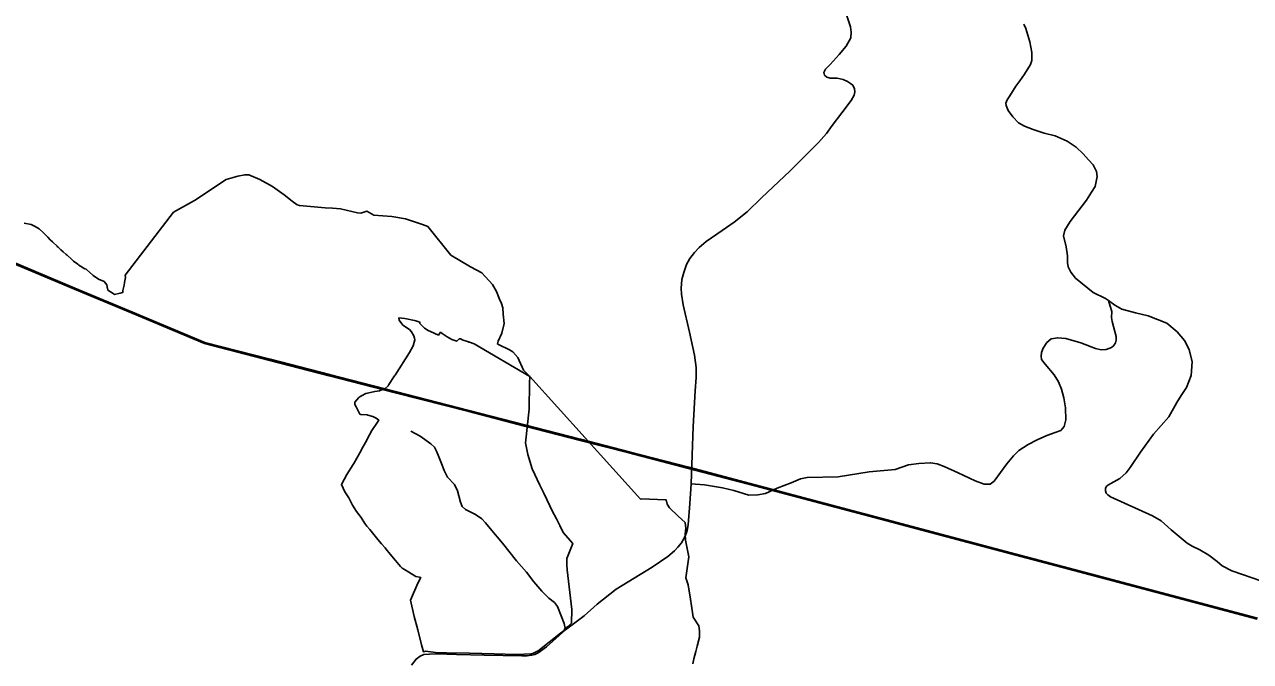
# Model space of a CAD drawing. Extents: x -789162 to -606354, y -1062736 to -945481.
# Drawn here: x -669300 to -665183, y -1001442 to -999301 of the extents above; entities that cross this region are included whole.
import ezdxf

# ---------------------------------------------------------------- set-up
doc = ezdxf.new("R2010")
doc.units = 0
for name, color, linetype in [('_SIRSI VZTAHY_ELEKTRICKE VEDENI VN 110 kV S', 7, 'Continuous'), ('_SIRSI VZTAHY_OP vodnich zdroju II stupne', 7, 'Continuous'), ('_SIRSI VZTAHY_SILNICE II TRIDY_STAV', 7, 'Continuous'), ('_SIRSI VZTAHY_SILNICE III TRIDY_STAV', 7, 'Continuous')]:
    doc.layers.add(name, color=color, linetype=linetype)

msp = doc.modelspace()

# ---------------------------------------------------------------- linework, layer by layer
at = {"layer": '_SIRSI VZTAHY_ELEKTRICKE VEDENI VN 110 kV S'}
for points in [[(-665160.4, -1001299.5), (-665354.7, -1001247.9), (-665539.8, -1001198.8), (-665776.8, -1001135.8), (-665971.3, -1001084.3), (-666203.3, -1001022.7), (-666425.5, -1000963.7), (-666666.7, -1000899.8), (-666848, -1000851.6), (-667070.1, -1000792.7), (-667270.9, -1000740.7), (-667434.2, -1000698.6), (-667621.3, -1000650.4), (-667808.2, -1000602.1), (-668055.2, -1000538.5), (-668276.9, -1000481.3), (-668476.8, -1000429.8), (-668695.5, -1000373.2), (-668938.7, -1000271.4), (-669132.3, -1000190.4), (-669363.7, -1000093.3)], [(-665160.4, -1001299.5), (-665354.7, -1001247.9), (-665539.8, -1001198.8), (-665776.8, -1001135.8), (-665971.3, -1001084.3), (-666203.3, -1001022.7), (-666425.5, -1000963.7), (-666666.7, -1000899.8), (-666848, -1000851.6), (-667070.1, -1000792.7), (-667270.9, -1000740.7), (-667434.2, -1000698.6), (-667621.3, -1000650.4), (-667808.2, -1000602.1), (-668055.2, -1000538.5), (-668276.9, -1000481.3), (-668476.8, -1000429.8), (-668695.5, -1000373.2), (-668938.7, -1000271.4), (-669132.3, -1000190.4), (-669363.7, -1000093.3)], [(-665159.4, -1001295.7), (-665353.7, -1001244.1), (-665538.7, -1001194.9), (-665775.8, -1001132), (-665970.3, -1001080.4), (-666202.2, -1001018.8), (-666424.5, -1000959.8), (-666665.6, -1000895.9), (-666847, -1000847.7), (-667069.1, -1000788.8), (-667269.9, -1000736.8), (-667433.2, -1000694.7), (-667620.3, -1000646.5), (-667807.2, -1000598.3), (-668054.2, -1000534.6), (-668275.9, -1000477.5), (-668475.8, -1000425.9), (-668694.2, -1000369.4), (-668937.2, -1000267.7), (-669130.7, -1000186.7), (-669362.2, -1000089.7)], [(-665159.4, -1001295.7), (-665353.7, -1001244.1), (-665538.7, -1001194.9), (-665775.8, -1001132), (-665970.3, -1001080.4), (-666202.2, -1001018.8), (-666424.5, -1000959.8), (-666665.6, -1000895.9), (-666847, -1000847.7), (-667069.1, -1000788.8), (-667269.9, -1000736.8), (-667433.2, -1000694.7), (-667620.3, -1000646.5), (-667807.2, -1000598.3), (-668054.2, -1000534.6), (-668275.9, -1000477.5), (-668475.8, -1000425.9), (-668694.2, -1000369.4), (-668937.2, -1000267.7), (-669130.7, -1000186.7), (-669362.2, -1000089.7)]]:
    msp.add_lwpolyline(points, dxfattribs=at)
at = {"layer": '_SIRSI VZTAHY_OP vodnich zdroju II stupne'}
msp.add_lwpolyline([(-667055.8, -1001449.3), (-667052.8, -1001433.1), (-667046, -1001408.2), (-667044.8, -1001403.5), (-667041, -1001390.4), (-667034.1, -1001360.2), (-667033.5, -1001338.1), (-667033.5, -1001338), (-667036.2, -1001321.8), (-667054.8, -1001292.9), (-667060.3, -1001254.6), (-667063.3, -1001232.5), (-667071.5, -1001184), (-667079, -1001160.2), (-667069.6, -1001090.4), (-667080.1, -1001033.8), (-667081.3, -1001014.2), (-667081.3, -1001013.9), (-667080.5, -1001003.4), (-667079.9, -1000994.1), (-667080, -1000993.8), (-667081.9, -1000974.2), (-667104.8, -1000953.4), (-667134.7, -1000925.7), (-667142, -1000912.4), (-667146, -1000897.9), (-667148.8, -1000898), (-667227.2, -1000894.6), (-667231.9, -1000895.6), (-667603.1, -1000484.4), (-667624.9, -1000463), (-667643.8, -1000420.3), (-667660.5, -1000400.8), (-667671.6, -1000393.9), (-667708.1, -1000376.2), (-667712, -1000374.3), (-667709.6, -1000365.8), (-667696.9, -1000338.6), (-667689.6, -1000306.2), (-667692.7, -1000274.9), (-667693.8, -1000253.4), (-667698.8, -1000239.1), (-667705.7, -1000224.6), (-667714.7, -1000198.6), (-667729.2, -1000175.2), (-667764.1, -1000136.1), (-667803.1, -1000115.2), (-667868.7, -1000076.1), (-667945.5, -999979.8), (-667963.6, -999972.9), (-668020.8, -999954.7), (-668066.9, -999946.3), (-668126.9, -999942.2), (-668150.6, -999928.2), (-668170.7, -999935.1), (-668181.9, -999933.7), (-668239.2, -999921.1), (-668265.8, -999918.3), (-668291, -999916.9), (-668376.3, -999909.9), (-668384.7, -999907.1), (-668401.4, -999894.5), (-668428, -999873.5), (-668467.2, -999845.6), (-668510.5, -999821.8), (-668546.9, -999806.4), (-668560.9, -999806.4), (-668583.8, -999810.5), (-668623.1, -999821.7), (-668729.6, -999893.1), (-668799.9, -999931.9), (-668836.4, -999979.7), (-668961.9, -1000144), (-668961.5, -1000151.8), (-668964, -1000168.6), (-668966.1, -1000177.5), (-668969.8, -1000194.7), (-668970.3, -1000202), (-668970.9, -1000202.1), (-668978.9, -1000203.5), (-668997.9, -1000208.2), (-669003, -1000204.9), (-669020.1, -1000193.9), (-669021.5, -1000187.5), (-669022.1, -1000184.6), (-669022.8, -1000181.1), (-669023.9, -1000176), (-669033.2, -1000164.6), (-669051.2, -1000156.9), (-669069.4, -1000144.5), (-669072, -1000142.4), (-669091.4, -1000125.3), (-669093.6, -1000123.9), (-669097.2, -1000121.8), (-669117.3, -1000109.4), (-669121, -1000106.6), (-669135.2, -1000096.2), (-669137.9, -1000093.7), (-669143.9, -1000088.2), (-669157.1, -1000076.6), (-669159.9, -1000074.2), (-669170.7, -1000064.6), (-669177.9, -1000058), (-669187.4, -1000049.3), (-669189.1, -1000047.8), (-669190.3, -1000046.6), (-669205.1, -1000033.1), (-669206.4, -1000032), (-669213.6, -1000024.7), (-669222.3, -1000015.9), (-669226.8, -1000011.4), (-669237.8, -1000000.4), (-669251.2, -999987.6), (-669264.4, -999980), (-669268.6, -999977.3), (-669277.6, -999973.6), (-669301.6, -999968.9)], dxfattribs=at)
msp.add_lwpolyline([(-668146.8, -1000613.7), (-668149.2, -1000613.1), (-668171.1, -1000612.2), (-668173.8, -1000610.4), (-668176.8, -1000605.9), (-668180.8, -1000597.4), (-668186.4, -1000585.9), (-668188.6, -1000582.3), (-668191.5, -1000577.4), (-668191.2, -1000570.3), (-668177.1, -1000554.2), (-668170.8, -1000550.1), (-668168.1, -1000548.5), (-668153.9, -1000540.8), (-668148.2, -1000539.7), (-668124, -1000534.2), (-668108.4, -1000532.3), (-668105.7, -1000531), (-668089.4, -1000524.4), (-668079.5, -1000514.8), (-668077, -1000511), (-668057.7, -1000481.5), (-668056, -1000479.1), (-668007.5, -1000403), (-667995, -1000381.2), (-667989.9, -1000360.3), (-667990.4, -1000354.8), (-667992.4, -1000347.3), (-668000.9, -1000333.8), (-668007.9, -1000325.6), (-668029.3, -1000311.8), (-668032.7, -1000307.1), (-668041.9, -1000294.2), (-668042.7, -1000287), (-668023.5, -1000288.8), (-667990.2, -1000295.4), (-667985.6, -1000296.7), (-667972.3, -1000301.6), (-667973, -1000305.7), (-667957.5, -1000321.4), (-667944.7, -1000329.7), (-667936.5, -1000333.2), (-667910.1, -1000344.6), (-667902.8, -1000335.4), (-667897.2, -1000339.5), (-667880.9, -1000350.9), (-667864.9, -1000359.5), (-667848.9, -1000365.5), (-667840.2, -1000357.5), (-667835, -1000358), (-667830.3, -1000360.6), (-667809.4, -1000368), (-667809, -1000368.2), (-667805.8, -1000369.2), (-667790.5, -1000374.1), (-667603.1, -1000484.4), (-667604, -1000506.2), (-667605.1, -1000593.8), (-667617.5, -1000706.4), (-667609.7, -1000745.7), (-667595.7, -1000794.4), (-667569.5, -1000849), (-667556.8, -1000876.1), (-667536.5, -1000918), (-667527.9, -1000935.6), (-667514, -1000962), (-667502.1, -1000984.6), (-667491.9, -1001007.7), (-667458.7, -1001044.6), (-667478.7, -1001095.1), (-667479.6, -1001116.3), (-667477.4, -1001133.9), (-667462, -1001267), (-667463.5, -1001313.1), (-667473.7, -1001323.1), (-667486.7, -1001332), (-667488.3, -1001337.3), (-667500, -1001345.9), (-667576.5, -1001406.7), (-667577.4, -1001407.1), (-667590.6, -1001413.6), (-667598.4, -1001415.6), (-667645.8, -1001417.8), (-667685.8, -1001416.5), (-667723.5, -1001415.7), (-667805.5, -1001413.4), (-667883.6, -1001412.3), (-667920, -1001411), (-667945, -1001408.4), (-667952.8, -1001406.4), (-667960.6, -1001408.8), (-667967, -1001385.6), (-667979.8, -1001335.6), (-667991.5, -1001290.1), (-668003.7, -1001235.4), (-667979.6, -1001178.3), (-667969.4, -1001159.1), (-667973.6, -1001158.3), (-667985.9, -1001156), (-668009.9, -1001141.6), (-668024.6, -1001132.8), (-668032.2, -1001128.2), (-668037.5, -1001121.9), (-668054.3, -1001101.7), (-668071.8, -1001080.7), (-668087, -1001062.5), (-668089.1, -1001060), (-668101, -1001046.1), (-668113.3, -1001031.6), (-668126.8, -1001015.3), (-668141, -1000998.1), (-668150.6, -1000986.4), (-668157, -1000977.5), (-668170.2, -1000957.6), (-668184.9, -1000937.2), (-668199, -1000916.2), (-668211, -1000891.5), (-668224.7, -1000871.4), (-668236.3, -1000847.3), (-668217.7, -1000812.9), (-668196.9, -1000779.4), (-668194.8, -1000775.9), (-668174.6, -1000740.7), (-668163.8, -1000721.6), (-668155.1, -1000705.3), (-668141.7, -1000680.2), (-668133.9, -1000665.6), (-668115.2, -1000637.1), (-668110.6, -1000630.6), (-668119.4, -1000624.2), (-668130.7, -1000618.2)], close=True, dxfattribs=at)
at = {"layer": '_SIRSI VZTAHY_SILNICE II TRIDY_STAV'}
for points in [[(-667061, -1000844.9), (-667054.8, -1000652.4), (-667047.9, -1000532), (-667045, -1000487.3), (-667044.4, -1000453.5), (-667050.4, -1000412.8), (-667067.7, -1000334.5), (-667088.4, -1000243.6), (-667094.5, -1000207.4), (-667095.1, -1000187.2), (-667092.6, -1000158.4), (-667086.6, -1000134.6), (-667077.1, -1000107.8), (-667066.2, -1000087.8), (-667050.6, -1000067.1), (-667034.7, -1000050.2), (-667011.3, -1000030.2), (-666957.4, -999993.8), (-666916.6, -999965.4), (-666873.9, -999930.8), (-666825.6, -999883.8), (-666729, -999793), (-666664.8, -999729), (-666633.6, -999697.8), (-666606.9, -999667.6), (-666587.8, -999640.9), (-666555.3, -999597.6), (-666523.9, -999556.5), (-666514.3, -999539.3), (-666511.9, -999527.1), (-666512.9, -999517.1), (-666518.7, -999505.7), (-666526.2, -999499.1), (-666537.1, -999492.6), (-666551, -999486.1), (-666571.7, -999482.1), (-666594.7, -999481.9), (-666606.3, -999477.9), (-666613.5, -999471.3), (-666615.9, -999462.6), (-666610.4, -999450.9), (-666595.3, -999436.3), (-666565.1, -999402.4), (-666541.2, -999374.4), (-666525.8, -999345.9), (-666524.1, -999326.7), (-666526.1, -999309.3), (-666553, -999229.3)], [(-665944.2, -999300.1), (-665938.2, -999314.3), (-665923.8, -999359.7), (-665917.7, -999395.7), (-665917.4, -999422.6), (-665921.9, -999436), (-665942.2, -999468.4), (-665957.6, -999490.1), (-665970.9, -999508.1), (-665991.4, -999540.8), (-666000.1, -999554.1), (-666004.5, -999565.8), (-666003.8, -999573.5), (-665996.9, -999590.7), (-665981.9, -999611.2), (-665962.2, -999631.6), (-665942.6, -999642.7), (-665913, -999654.1), (-665875.6, -999666.4), (-665838.9, -999675.8), (-665799.4, -999692.9), (-665768.8, -999713.3), (-665745, -999736.4), (-665727.3, -999755.5), (-665711.6, -999772.8), (-665700.2, -999795.4), (-665698.1, -999812.5), (-665704.8, -999845.4), (-665717.3, -999864.6), (-665734.4, -999891.2), (-665788.9, -999963), (-665807.1, -999991.9), (-665811, -1000011.5), (-665802.2, -1000048.9), (-665797.3, -1000078.6), (-665797.3, -1000100.9), (-665795.5, -1000115), (-665786.2, -1000133.8), (-665770.6, -1000153.4), (-665711.9, -1000202.1), (-665670.1, -1000221.4), (-665660.5, -1000229.1)], [(-665660.5, -1000229.1), (-665638.4, -1000244.7), (-665614.8, -1000257.3), (-665569.4, -1000270.2), (-665527.2, -1000279.7), (-665463.9, -1000305.3), (-665429, -1000334.2), (-665405.2, -1000363.5), (-665389.6, -1000392.8), (-665379.3, -1000435), (-665382.7, -1000480.6), (-665398, -1000520.7), (-665416.1, -1000548), (-665430.4, -1000571.8), (-665457, -1000619.5), (-665508.7, -1000677.4), (-665552.3, -1000738.7), (-665587, -1000789.7), (-665601, -1000807.4), (-665622.2, -1000826.5), (-665652.4, -1000843.5), (-665660.3, -1000848.4), (-665666.7, -1000853), (-665669.8, -1000860.3), (-665670.7, -1000868), (-665668, -1000876.2), (-665662.4, -1000881.8), (-665653, -1000888.5), (-665512.4, -1000952.2), (-665483.3, -1000969.4), (-665449.8, -1000998.9), (-665396.5, -1001044.1), (-665379.6, -1001054.3), (-665353.3, -1001066.8), (-665323.5, -1001083.9), (-665295.7, -1001105.8), (-665277.9, -1001120.3), (-665245.9, -1001137.2), (-665145.4, -1001171.1)], [(-667483.4, -1001335.4), (-667421.1, -1001287.9), (-667376.9, -1001249.2), (-667313.7, -1001198.4), (-667192.2, -1001124.5), (-667139.6, -1001088.3), (-667118, -1001069.6), (-667106.1, -1001057.2), (-667094.5, -1001043.2), (-667081.6, -1001020.2), (-667075.2, -1001001.4), (-667072, -1000982.1), (-667066.3, -1000910.2), (-667061, -1000844.9)], [(-668001.2, -1001454.1), (-667985.1, -1001433.4), (-667971.8, -1001423.9), (-667959.4, -1001418.1), (-667939.8, -1001416.8), (-667914.2, -1001416.2), (-667849.2, -1001417.6), (-667756.9, -1001419.8), (-667630.6, -1001422.6), (-667612, -1001422.5), (-667597.7, -1001420.5), (-667586.4, -1001417.8), (-667575.5, -1001412.8), (-667546.8, -1001392.3), (-667483.4, -1001335.4)]]:
    msp.add_lwpolyline(points, dxfattribs=at)
at = {"layer": '_SIRSI VZTAHY_SILNICE III TRIDY_STAV'}
for points in [[(-665660.5, -1000229.1), (-665654.3, -1000247.3), (-665648.8, -1000266.1), (-665650.2, -1000286.3), (-665648.1, -1000299.7), (-665633.9, -1000349.9), (-665634.4, -1000362.1), (-665637.1, -1000371.1), (-665642.5, -1000379.3), (-665649.5, -1000386.2), (-665667.9, -1000393.6), (-665684.4, -1000394.3), (-665704.2, -1000390), (-665753.2, -1000370.8), (-665803.6, -1000356.4), (-665830.3, -1000354), (-665852.4, -1000358), (-665867.4, -1000370.2), (-665879, -1000388.3), (-665885.1, -1000403.6), (-665886.7, -1000416), (-665885.1, -1000426.6), (-665872.7, -1000442.8), (-665843, -1000478.1), (-665827.6, -1000502.3), (-665817.9, -1000526.4), (-665810.3, -1000555.9), (-665804.8, -1000589.4), (-665803.1, -1000629.5), (-665809.2, -1000652), (-665820.7, -1000665.2), (-665838.8, -1000671.8), (-665866.9, -1000681.7), (-665899.7, -1000696.6), (-665930.4, -1000713), (-665960.7, -1000732.1), (-665979.5, -1000750.4), (-666001.7, -1000777.3), (-666044.3, -1000836.1), (-666057, -1000846.1), (-666077.2, -1000845.8), (-666107.4, -1000834.4), (-666165.4, -1000808.2), (-666211.9, -1000786.7), (-666235.5, -1000777.9), (-666257.6, -1000774), (-666297.2, -1000776), (-666331.4, -1000780.7), (-666376.4, -1000796.8), (-666463.3, -1000804.5), (-666567.5, -1000821.5), (-666671.8, -1000823), (-666694.9, -1000827.3), (-666726.3, -1000841), (-666773.2, -1000859.6), (-666811.4, -1000876.8), (-666837.2, -1000881.1), (-666867.4, -1000882.8), (-666918.5, -1000867.3), (-666956, -1000858.3), (-667017, -1000848.2), (-667061, -1000844.9)], [(-667483.4, -1001335.4), (-667487.9, -1001314.2), (-667498, -1001287.8), (-667509.9, -1001256.2), (-667520.6, -1001243.5), (-667539.3, -1001228.8), (-667563.4, -1001205.6), (-667590.3, -1001174.1), (-667615, -1001141.9), (-667647.6, -1001103.2), (-667695.6, -1001043.8), (-667736.8, -1000994.2), (-667752.2, -1000975.7), (-667764.1, -1000962), (-667786.3, -1000948), (-667819.3, -1000930.7), (-667830.3, -1000920.5), (-667836.5, -1000906), (-667846.1, -1000868.4), (-667856.7, -1000847.3), (-667880.2, -1000822.6), (-667890.6, -1000800.1), (-667899.6, -1000776.3), (-667908.9, -1000753.8), (-667916.4, -1000734.8), (-667923, -1000721.1), (-667935.8, -1000710.1), (-667972, -1000684.9), (-668002.7, -1000668.1)]]:
    msp.add_lwpolyline(points, dxfattribs=at)

doc.saveas('drawing.dxf')
